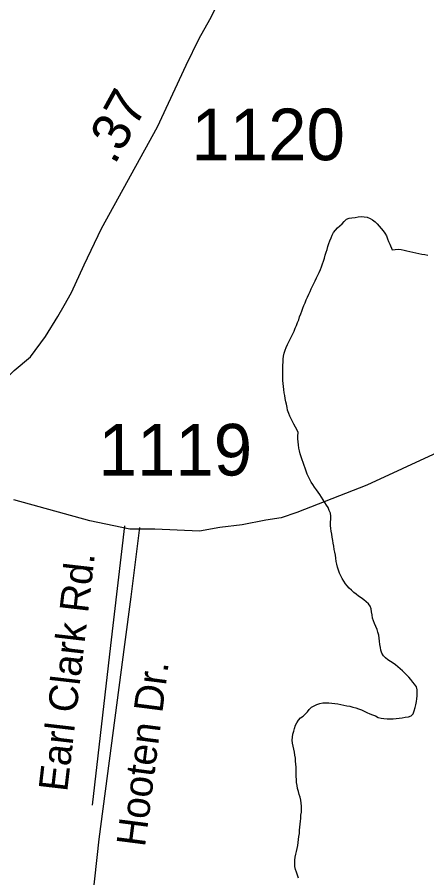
# Model space of a CAD drawing. Extents: x 1950930 to 2061844, y 904556 to 1017002.
# Drawn here: x 1995566 to 1996914, y 910614 to 913449 of the extents above; entities that cross this region are included whole.
import ezdxf

# ---------------------------------------------------------------- set-up
doc = ezdxf.new("R2010")
doc.units = 0
for name, color, linetype in [('Exist Hydrographic Creek Single Shore', 7, 'Continuous'), ('Exist Road Non-System Type 51', 7, 'Continuous'), ('Exist Road Non-System Type 51 Label', 7, 'Continuous'), ('Exist Road Secondary Mileage Hundredths English Label', 7, 'Continuous'), ('Exist Road Secondary Type 51 Attributed', 7, 'Continuous'), ('Exist Road Secondary Type 51 Number Label', 7, 'Continuous')]:
    doc.layers.add(name, color=color, linetype=linetype)

msp = doc.modelspace()

# ---------------------------------------------------------------- linework, layer by layer
at = {"layer": 'Exist Hydrographic Creek Single Shore'}
for points in [[(1996490.6, 912081.1), (1996486.1, 912090.3), (1996481.8, 912099), (1996476.9, 912108.4), (1996472.6, 912117.5), (1996467.9, 912125.5), (1996463.8, 912134.6), (1996459.9, 912143.7), (1996456.4, 912154.1), (1996454.3, 912163.7), (1996452.1, 912173.8), (1996450.6, 912182.5), (1996448.4, 912192.6), (1996447.2, 912202.6), (1996445.3, 912212.1), (1996444.1, 912222.1), (1996442.7, 912232), (1996441.4, 912242.8), (1996440.6, 912252.6), (1996440.6, 912262.4), (1996440.6, 912272.5), (1996440.4, 912282.3), (1996440.6, 912292.8), (1996440.8, 912302.6), (1996441.2, 912312.6), (1996442, 912322.2), (1996443.3, 912332.2), (1996445.3, 912342), (1996448.2, 912351.8), (1996451.5, 912361), (1996455.6, 912370.5), (1996460.1, 912379.6), (1996464.4, 912388.2), (1996468.9, 912397.3), (1996473.4, 912406.3), (1996478.3, 912414.9), (1996481.6, 912424.2), (1996485.3, 912433.8), (1996489, 912442.9), (1996492.7, 912452.6), (1996495.8, 912461.8), (1996499.7, 912471.3), (1996503.1, 912480.1), (1996506.6, 912490.2), (1996510.1, 912499), (1996513.8, 912508.5), (1996517.5, 912517.8), (1996521.6, 912526.5), (1996525.7, 912536.3), (1996530.2, 912545.4), (1996534.1, 912554.2), (1996538.6, 912563.2), (1996542.7, 912571.9), (1996547.2, 912581), (1996551.7, 912590), (1996556, 912599.1), (1996560.6, 912607.8), (1996564.7, 912617.7), (1996567.9, 912626.5), (1996571.2, 912636.2), (1996574.1, 912645.5), (1996577.4, 912655.1), (1996580.2, 912664.9), (1996583.1, 912674.5), (1996586, 912683.4), (1996588.9, 912693.6), (1996592.1, 912703.2), (1996595.8, 912711.9), (1996599.1, 912722), (1996603.2, 912730.7), (1996607.7, 912739.8), (1996613.7, 912747.8), (1996620.4, 912754.9), (1996627.8, 912761.5), (1996635.4, 912768.8), (1996642.6, 912775.9), (1996649.8, 912783.3), (1996658.4, 912787.3), (1996668, 912788.6), (1996678.3, 912789.1), (1996688.3, 912790.9), (1996698.4, 912792.2), (1996708.2, 912791.9), (1996718.4, 912790), (1996727.5, 912785.8), (1996736.1, 912781.6), (1996743.9, 912774.7), (1996750.8, 912767.9), (1996758, 912760.3), (1996764.6, 912752.8), (1996770.3, 912744.8), (1996776.7, 912737.3), (1996781.8, 912728.8), (1996785.5, 912718.8), (1996788.4, 912709.9), (1996792.3, 912700.8), (1996799.9, 912682.6)], [(1996799.9, 912682.6), (1996809.9, 912684), (1996819.9, 912685.2), (1996829.8, 912683.7), (1996839.4, 912681.9), (1996849.1, 912679.1), (1996858.9, 912677.3), (1996868.8, 912674.5), (1996878.6, 912672.7), (1996888, 912670.8), (1996897.9, 912668.9), (1996907.9, 912667.3), (1996917.6, 912664.7)], [(1996746.5, 911441.5), (1996742.2, 911451.6), (1996739.2, 911460.5), (1996735.9, 911469.5), (1996734.2, 911480.4), (1996732.6, 911489.9), (1996730.8, 911500), (1996727.7, 911509.4), (1996722.1, 911516.7), (1996715.2, 911523.5), (1996707, 911530), (1996698.6, 911536.1), (1996689.7, 911541.9), (1996682.4, 911548.7), (1996674.4, 911554.4), (1996667, 911561.2), (1996659.2, 911568.1), (1996652.4, 911575.5), (1996646.5, 911583), (1996640.9, 911591.1), (1996635.6, 911599.6), (1996631.7, 911608.8), (1996627.2, 911618), (1996623.3, 911627.9), (1996620.2, 911636.9), (1996618, 911647), (1996616.5, 911656.5), (1996615.3, 911666.5), (1996613.7, 911676.4), (1996611.8, 911686.5), (1996610, 911696.1), (1996608.3, 911706.1), (1996606.5, 911716.1), (1996604.8, 911725.6), (1996603, 911735.7), (1996601.8, 911745.6), (1996599.9, 911755.6), (1996598.7, 911765.2), (1996597.7, 911775.1), (1996597.7, 911785.2), (1996598.1, 911795.7), (1996598.1, 911805.4), (1996596.9, 911815.4), (1996593.6, 911824.4), (1996589.7, 911833.5), (1996584.5, 911842), (1996578.8, 911850.2), (1996573.1, 911859.5), (1996567.7, 911867.6), (1996562.4, 911876.3), (1996556.9, 911884.4), (1996550.9, 911892.6), (1996545.2, 911901.2), (1996539.8, 911909.3), (1996534.3, 911917.4), (1996529.4, 911925.9), (1996524.5, 911935.1), (1996521, 911944.2), (1996517.3, 911953.2), (1996514.2, 911963.1), (1996511.1, 911972), (1996507.7, 911982.3), (1996504.2, 911991.4), (1996500.5, 912000.4), (1996497.2, 912010.3), (1996494.9, 912020.4), (1996493.5, 912029.9), (1996492.3, 912039.9), (1996491.5, 912049.7), (1996490.4, 912059.6), (1996490, 912069.4), (1996490.6, 912081.1)], [(1996491.7, 910898.8), (1996489, 910908.5), (1996487.4, 910918.5), (1996485.9, 910928.4), (1996485.5, 910938.2), (1996484.5, 910948.1), (1996484.1, 910957.9), (1996484.1, 910968.5), (1996484.1, 910978.2), (1996483.7, 910988.5), (1996482.6, 910998.3), (1996482.2, 911008.2), (1996480.4, 911017.7), (1996479.2, 911027.6), (1996476.5, 911037.8), (1996474.4, 911047.5), (1996472.2, 911057.6), (1996471.8, 911067.3), (1996472, 911077.1), (1996473.6, 911086.9), (1996476.3, 911096.7), (1996479.2, 911106.4), (1996482.4, 911116.4), (1996486.5, 911125.1), (1996492.1, 911133.2), (1996498.8, 911140.7), (1996507, 911146.8), (1996514.6, 911153.3), (1996521.4, 911161.2), (1996527.7, 911168.8), (1996535.3, 911175.8), (1996543.3, 911180.7), (1996552.2, 911185.4), (1996562, 911188.4), (1996572.2, 911190.9), (1996581.5, 911190.7), (1996591.7, 911190.4), (1996601.6, 911189.2), (1996611.6, 911188.1), (1996621.7, 911186.7), (1996631.9, 911184.6), (1996641.3, 911182.8), (1996651.2, 911180.9), (1996661.2, 911179), (1996670.9, 911176.3), (1996680.7, 911173.6), (1996689.9, 911171), (1996699.2, 911167.5), (1996708.2, 911163.3), (1996717.4, 911159.1), (1996726.9, 911154.8), (1996735.9, 911150.6), (1996745.1, 911147.2), (1996754.5, 911142.5), (1996763.8, 911139.8), (1996773.4, 911139.2), (1996783.4, 911138.1), (1996793.7, 911137.8), (1996804, 911138.2), (1996813.8, 911138.4), (1996823.6, 911139.7), (1996833.3, 911141), (1996843.5, 911143.2), (1996854.2, 911144), (1996863.4, 911147.8), (1996869.6, 911154.3), (1996873.3, 911164.2), (1996876.3, 911174.7), (1996878.2, 911183.7), (1996880.4, 911194.4), (1996881.7, 911203.9), (1996882.5, 911213.9), (1996883.1, 911223.6), (1996882.7, 911233.8), (1996880, 911243.6), (1996874.3, 911251.7), (1996868.3, 911259.1), (1996862, 911267.8), (1996855.2, 911275.2), (1996848.2, 911281.6), (1996841.5, 911289.6), (1996834.5, 911296), (1996827.1, 911302.7), (1996819.3, 911309.6), (1996811.3, 911315.2), (1996803.3, 911321.3), (1996794.5, 911326.7), (1996786.1, 911332.5), (1996778.7, 911338.5), (1996771.4, 911345.7), (1996766, 911354.2), (1996762.9, 911364), (1996761.5, 911373.2), (1996760.3, 911383.1), (1996759, 911393.9), (1996757.6, 911403.4), (1996756, 911413.3), (1996753.7, 911423.4), (1996750.6, 911432.4), (1996746.5, 911441.5)], [(1996492.5, 910613.3), (1996488.6, 910623.3), (1996485.1, 910632.3), (1996481.8, 910641.3), (1996480.2, 910651.4), (1996479.8, 910661.1), (1996480.2, 910671.7), (1996481.4, 910681.6), (1996483.5, 910691.5), (1996485.5, 910701.2), (1996487.6, 910710.7), (1996489.6, 910720.5), (1996491.2, 910730.4), (1996492.5, 910740.4), (1996493.7, 910749.9), (1996494.9, 910759.8), (1996495.8, 910770.7), (1996496.6, 910780.4), (1996497.4, 910790.4), (1996498.6, 910800.3), (1996499.9, 910809.9), (1996500.3, 910820.7), (1996501.5, 910830.3), (1996501.5, 910840), (1996501.9, 910850.2), (1996501.3, 910859.9), (1996500.1, 910869.9), (1996497.8, 910879.6), (1996494.5, 910888.6), (1996491.7, 910898.8)]]:
    msp.add_lwpolyline(points, dxfattribs=at)
at = {"layer": 'Exist Road Non-System Type 51'}
for points in [[(1995969.2, 911768.2), (1995940.6, 911539.4), (1995920, 911382.6), (1995868.6, 910999.5), (1995835.2, 910741.1), (1995797.9, 910400.4), (1995790.5, 910381.6)], [(1995920, 911773.9), (1995873.2, 911379.8), (1995812.9, 910852.9)]]:
    msp.add_lwpolyline(points, dxfattribs=at)
at = {"layer": 'Exist Road Secondary Type 51 Attributed'}
for points in [[(1995191.3, 911985), (1995239.9, 912027.5), (1995321.1, 912093.6), (1995410.7, 912163.5), (1995463.8, 912212.2), (1995507.8, 912239.5), (1995556.4, 912285.1), (1995609.6, 912330.7), (1995659.7, 912397.5), (1995700.6, 912462.9), (1995720.4, 912499.3), (1995744.7, 912541.9), (1995786.4, 912633.8), (1995844.1, 912752.4), (1996028.6, 913087.4), (1996122.7, 913291), (1996165.2, 913379.2), (1996200.2, 913441.5), (1996238.1, 913515.9), (1996273.8, 913580.5)], [(1997052.1, 912062.1), (1996717, 911907.8), (1996486.3, 911817.8), (1996434.7, 911799.6), (1996384.6, 911792), (1996307.2, 911776.8), (1996232.8, 911767.7), (1996166, 911755.5), (1996019.5, 911762.4), (1995937.5, 911762.4), (1995805.5, 911789.9), (1995554.9, 911859.6)]]:
    msp.add_lwpolyline(points, dxfattribs=at)

# ---------------------------------------------------------------- texts
at = {"layer": 'Exist Road Non-System Type 51 Label'}
for s, rotation, p in [('Earl Clark Rd.', 83.3421, (1995730.7, 910895.3)), ('Hooten Dr.', 82.6526, (1995986.8, 910713.5))]:
    msp.add_text(s, height=95, rotation=rotation, dxfattribs=at).set_placement(p)
at = {"layer": 'Exist Road Secondary Mileage Hundredths English Label'}
msp.add_text('.37', height=125, rotation=61.1651, dxfattribs=at).set_placement((1995887.1, 912960))
at = {"layer": 'Exist Road Secondary Type 51 Number Label'}
for s, p in [('1120', (1996139.2, 912977.9)), ('1119', (1995833.9, 911939.3))]:
    msp.add_text(s, height=170, dxfattribs=at).set_placement(p)

doc.saveas('drawing.dxf')
